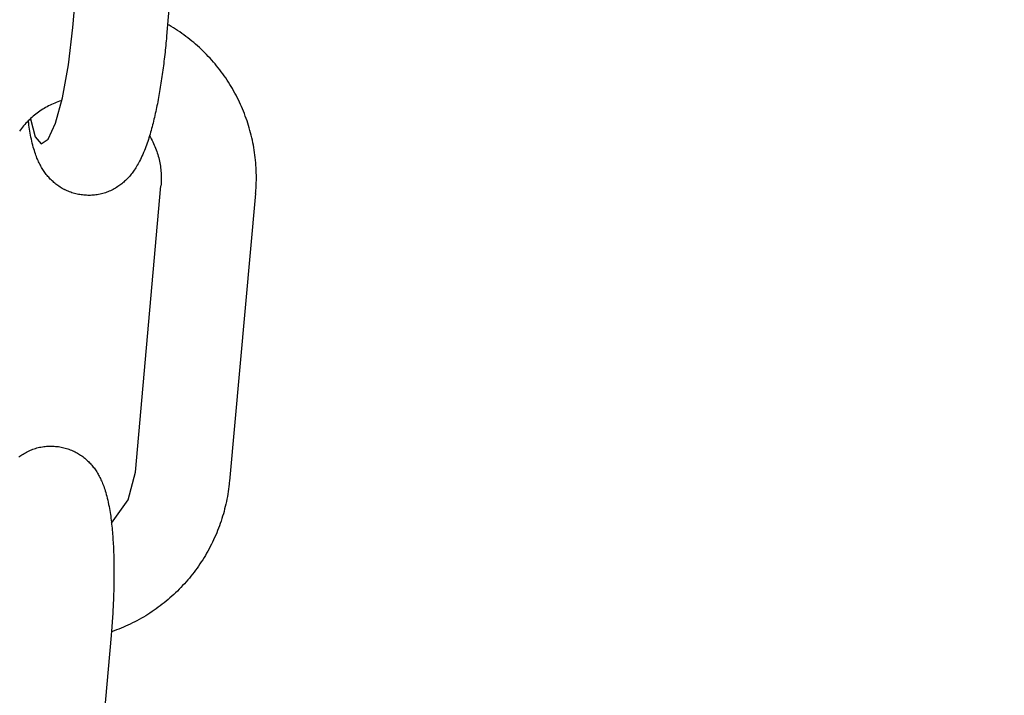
# Model space of a CAD drawing. Extents: x -169 to 7270, y -140 to 2984.
# Tile 325 of 656: x 1604.827 to 1606.047, y 976.25 to 977.087. Entities that reach past the tile are written whole.
import ezdxf

# ---------------------------------------------------------------- set-up
doc = ezdxf.new("R2010")
doc.units = 0
doc.header["$MEASUREMENT"] = 0
doc.header["$PDSIZE"] = 1
doc.layers.get('DEFPOINTS').update_dxf_attribs({"linetype": 'CONTINUOUS'})
doc.layers.add('DIM', color=3, linetype='CONTINUOUS')
doc.layers.add('SPILL-BUCKET', color=1, linetype='CONTINUOUS')
doc.styles.add('SIMPLEX', font='simplex')
doc.dimstyles.new('DIM64', dxfattribs={"dimscale": 64, "dimtxt": 0.09375, "dimasz": 0.09375, "dimexe": 0.0625, "dimexo": 0.0625, "dimgap": 0.046875, "dimtad": 1, "dimdec": 4, "dimzin": 3, "dimdsep": 46, "dimlunit": 4, "dimtxsty": 'SIMPLEX', "dimcen": 0, "dimclrd": 256, "dimclre": 256, "dimclrt": 256, "dimadec": 0, "dimazin": 0, "dimtfac": 1, "dimtdec": 4, "dimtmove": 0, "dimatfit": 3, "dimfxl": 1, "dimfrac": 2, "dimtolj": 1, "dimtzin": 0, "dimarcsym": 0})

# ---------------------------------------------------------------- blocks, each defined once
blk = doc.blocks.new('*D113')
at = {"layer": 'DEFPOINTS', "color": 0, "transparency": 16777216}
for p in [(1368.5472, 978.296), (2031.7725, 978.0147), (1368.5472, 700.5233)]:
    blk.add_point(p, dxfattribs=at)
at = {"layer": 'DIM', "lineweight": -2, "transparency": 16777216}
for p, q in [((1368.5472, 974.296), (1368.5472, 696.5233)), ((2031.7725, 974.0147), (2031.7725, 696.5233)), ((2025.7725, 700.5233), (1374.5472, 700.5233))]:
    blk.add_line(p, q, dxfattribs=at)
at = {"layer": 'DIM', "transparency": 16777216}
for points in [[(1374.5472, 701.5233), (1374.5472, 699.5233), (1368.5472, 700.5233)], [(2025.7725, 701.5233), (2025.7725, 699.5233), (2031.7725, 700.5233)]]:
    blk.add_solid(points, dxfattribs=at)
at = {"layer": 'DIM', "transparency": 16777216, "insert": (1700.1599, 708.0947), "char_height": 6, "attachment_point": 5, "style": 'SIMPLEX'}
blk.add_mtext('\\A1;55\'-3 1/4" (F.V. TANK SLAB)', dxfattribs=at)

msp = doc.modelspace()

# ---------------------------------------------------------------- linework, layer by layer
at = {"layer": 'SPILL-BUCKET', "color": 1, "linetype": 'Continuous'}
for p, q in [((1604.89252, 977.07702), (1604.92382, 977.43447)), ((1605.04029, 977.42617), (1605.00877, 977.06624))]:
    msp.add_line(p, q, dxfattribs=at)
at = {"layer": 'SPILL-BUCKET', "color": 1}
for p, q in [((1605.0119, 977.07989), (1605.01006, 977.08094)), ((1605.01457, 977.07831), (1605.0119, 977.07989)), ((1604.88719, 977.03081), (1604.89252, 977.07702)), ((1605.01722, 977.07669), (1605.01457, 977.07831)), ((1605.01985, 977.07503), (1605.01722, 977.07669)), ((1605.02246, 977.07334), (1605.01985, 977.07503)), ((1605.02504, 977.07161), (1605.02246, 977.07334)), ((1605.02759, 977.06984), (1605.02504, 977.07161)), ((1605.03012, 977.06803), (1605.02759, 977.06984)), ((1605.03263, 977.06619), (1605.03012, 977.06803)), ((1605.0077, 977.05483), (1605.00742, 977.05203)), ((1605.00798, 977.05764), (1605.0077, 977.05483)), ((1605.00824, 977.06045), (1605.00798, 977.05764)), ((1605.00851, 977.06327), (1605.00824, 977.06045)), ((1605.00864, 977.06475), (1605.00851, 977.06327)), ((1605.00877, 977.06624), (1605.00864, 977.06475)), ((1605.03511, 977.0643), (1605.03263, 977.06619)), ((1605.03756, 977.06239), (1605.03511, 977.0643)), ((1605.03998, 977.06044), (1605.03756, 977.06239)), ((1605.04238, 977.05845), (1605.03998, 977.06044)), ((1605.04475, 977.05643), (1605.04238, 977.05845)), ((1605.04708, 977.05437), (1605.04475, 977.05643)), ((1605.00652, 977.04366), (1605.0062, 977.04089)), ((1605.00682, 977.04644), (1605.00652, 977.04366)), ((1605.00712, 977.04923), (1605.00682, 977.04644)), ((1605.00742, 977.05203), (1605.00712, 977.04923)), ((1605.04939, 977.05228), (1605.04708, 977.05437)), ((1605.05167, 977.05016), (1605.04939, 977.05228)), ((1605.05392, 977.04801), (1605.05167, 977.05016)), ((1605.05614, 977.04582), (1605.05392, 977.04801)), ((1605.05833, 977.0436), (1605.05614, 977.04582)), ((1605.06048, 977.04134), (1605.05833, 977.0436)), ((1604.87992, 976.99006), (1604.88719, 977.03081)), ((1605.00521, 977.03262), (1605.00486, 977.02988)), ((1605.00555, 977.03536), (1605.00521, 977.03262)), ((1605.00588, 977.03812), (1605.00555, 977.03536)), ((1605.0062, 977.04089), (1605.00588, 977.03812)), ((1605.06261, 977.03906), (1605.06048, 977.04134)), ((1605.0647, 977.03675), (1605.06261, 977.03906)), ((1605.06676, 977.0344), (1605.0647, 977.03675)), ((1605.06878, 977.03203), (1605.06676, 977.0344)), ((1605.07077, 977.02963), (1605.06878, 977.03203)), ((1605.0034, 977.01904), (1605.00301, 977.01636)), ((1605.00377, 977.02173), (1605.0034, 977.01904)), ((1605.00414, 977.02444), (1605.00377, 977.02173)), ((1605.00451, 977.02715), (1605.00414, 977.02444)), ((1605.00486, 977.02988), (1605.00451, 977.02715)), ((1605.07272, 977.0272), (1605.07077, 977.02963)), ((1605.07465, 977.02474), (1605.07272, 977.0272)), ((1605.07653, 977.02225), (1605.07465, 977.02474)), ((1605.07838, 977.01973), (1605.07653, 977.02225)), ((1605.0802, 977.01719), (1605.07838, 977.01973)), ((1605.00181, 977.00839), (1605.0014, 977.00577)), ((1605.00222, 977.01103), (1605.00181, 977.00839)), ((1605.00262, 977.01369), (1605.00222, 977.01103)), ((1605.00301, 977.01636), (1605.00262, 977.01369)), ((1605.08197, 977.01463), (1605.0802, 977.01719)), ((1605.08372, 977.01204), (1605.08197, 977.01463)), ((1605.08542, 977.00942), (1605.08372, 977.01204)), ((1605.08709, 977.00677), (1605.08542, 977.00942)), ((1605.08871, 977.00411), (1605.08709, 977.00677)), ((1604.99966, 976.99541), (1604.99921, 976.99285)), ((1605.00011, 976.99798), (1604.99966, 976.99541)), ((1605.00054, 977.00055), (1605.00011, 976.99798)), ((1605.00097, 977.00315), (1605.00054, 977.00055)), ((1605.0014, 977.00577), (1605.00097, 977.00315)), ((1605.09031, 977.00142), (1605.08871, 977.00411)), ((1605.09186, 976.99871), (1605.09031, 977.00142)), ((1605.09337, 976.99597), (1605.09186, 976.99871)), ((1605.09484, 976.99322), (1605.09337, 976.99597)), ((1604.86635, 976.98191), (1604.86446, 976.98101)), ((1604.86825, 976.98277), (1604.86635, 976.98191)), ((1604.87017, 976.98359), (1604.86825, 976.98277)), ((1604.87211, 976.98437), (1604.87017, 976.98359)), ((1604.87135, 976.95847), (1604.87992, 976.99006)), ((1604.87406, 976.9851), (1604.87211, 976.98437)), ((1604.87603, 976.9858), (1604.87406, 976.9851)), ((1604.87903, 976.9868), (1604.87603, 976.9858)), ((1604.99732, 976.98281), (1604.99682, 976.98033)), ((1604.9978, 976.98529), (1604.99732, 976.98281)), ((1604.99828, 976.9878), (1604.9978, 976.98529)), ((1604.99875, 976.99032), (1604.99828, 976.9878)), ((1604.99921, 976.99285), (1604.99875, 976.99032)), ((1605.09628, 976.99044), (1605.09484, 976.99322)), ((1605.09767, 976.98764), (1605.09628, 976.99044)), ((1605.09903, 976.98483), (1605.09767, 976.98764)), ((1605.10034, 976.98199), (1605.09903, 976.98483)), ((1605.10162, 976.97914), (1605.10034, 976.98199)), ((1604.84675, 976.96989), (1604.84511, 976.96858)), ((1604.84841, 976.97117), (1604.84675, 976.96989)), ((1604.8501, 976.97241), (1604.84841, 976.97117)), ((1604.85182, 976.97362), (1604.8501, 976.97241)), ((1604.85356, 976.97479), (1604.85182, 976.97362)), ((1604.85532, 976.97592), (1604.85356, 976.97479)), ((1604.85711, 976.97702), (1604.85532, 976.97592)), ((1604.85892, 976.97807), (1604.85711, 976.97702)), ((1604.86074, 976.97909), (1604.85892, 976.97807)), ((1604.86259, 976.98007), (1604.86074, 976.97909)), ((1604.86446, 976.98101), (1604.86259, 976.98007)), ((1604.99477, 976.97061), (1604.99423, 976.96823)), ((1604.9953, 976.97302), (1604.99477, 976.97061)), ((1604.99581, 976.97544), (1604.9953, 976.97302)), ((1604.99632, 976.97788), (1604.99581, 976.97544)), ((1604.99682, 976.98033), (1604.99632, 976.97788)), ((1605.10285, 976.97626), (1605.10162, 976.97914)), ((1605.10404, 976.97337), (1605.10285, 976.97626)), ((1605.10519, 976.97046), (1605.10404, 976.97337)), ((1605.1063, 976.96754), (1605.10519, 976.97046)), ((1604.83443, 976.95848), (1604.83302, 976.95691)), ((1604.83586, 976.96002), (1604.83443, 976.95848)), ((1604.83733, 976.96152), (1604.83586, 976.96002)), ((1604.83883, 976.963), (1604.83733, 976.96152)), ((1604.83763, 976.96106), (1604.83755, 976.96174)), ((1604.83795, 976.95862), (1604.83763, 976.96106)), ((1604.83827, 976.95621), (1604.83795, 976.95862)), ((1604.84035, 976.96445), (1604.83883, 976.963)), ((1604.84002, 976.96405), (1604.84585, 976.94186)), ((1604.84191, 976.96586), (1604.84035, 976.96445)), ((1604.8435, 976.96724), (1604.84191, 976.96586)), ((1604.84511, 976.96858), (1604.8435, 976.96724)), ((1604.86227, 976.93893), (1604.87135, 976.95847)), ((1604.99199, 976.95883), (1604.9914, 976.95651)), ((1604.99257, 976.96115), (1604.99199, 976.95883)), ((1604.99313, 976.96349), (1604.99257, 976.96115)), ((1604.99369, 976.96585), (1604.99313, 976.96349)), ((1604.99423, 976.96823), (1604.99369, 976.96585)), ((1605.10737, 976.9646), (1605.1063, 976.96754)), ((1605.1084, 976.96165), (1605.10737, 976.9646)), ((1605.10938, 976.95868), (1605.1084, 976.96165)), ((1605.11032, 976.9557), (1605.10938, 976.95868)), ((1604.82773, 976.95036), (1604.8265, 976.94865)), ((1604.82901, 976.95204), (1604.82773, 976.95036)), ((1604.83031, 976.95369), (1604.82901, 976.95204)), ((1604.83165, 976.95531), (1604.83031, 976.95369)), ((1604.83302, 976.95691), (1604.83165, 976.95531)), ((1604.83862, 976.95376), (1604.83827, 976.95621)), ((1604.83899, 976.95133), (1604.83862, 976.95376)), ((1604.8394, 976.94885), (1604.83899, 976.95133)), ((1604.83982, 976.9464), (1604.8394, 976.94885)), ((1604.84028, 976.94388), (1604.83982, 976.9464)), ((1604.98827, 976.94512), (1604.98759, 976.94285)), ((1604.98892, 976.94737), (1604.98827, 976.94512)), ((1604.98957, 976.94965), (1604.98892, 976.94737)), ((1604.99019, 976.95191), (1604.98957, 976.94965)), ((1604.9908, 976.95421), (1604.99019, 976.95191)), ((1604.9914, 976.95651), (1604.9908, 976.95421)), ((1605.11122, 976.9527), (1605.11032, 976.9557)), ((1605.11207, 976.94969), (1605.11122, 976.9527)), ((1605.11289, 976.94668), (1605.11207, 976.94969)), ((1605.11365, 976.94364), (1605.11289, 976.94668)), ((1604.84077, 976.94138), (1604.84028, 976.94388)), ((1604.8413, 976.93883), (1604.84077, 976.94138)), ((1604.84186, 976.93631), (1604.8413, 976.93883)), ((1604.84245, 976.93382), (1604.84186, 976.93631)), ((1604.84307, 976.93136), (1604.84245, 976.93382)), ((1604.84585, 976.94186), (1604.8535, 976.93322)), ((1604.8535, 976.93322), (1604.86227, 976.93893)), ((1604.98469, 976.93386), (1604.9839, 976.93162)), ((1604.98546, 976.93613), (1604.98469, 976.93386)), ((1604.98619, 976.93836), (1604.98546, 976.93613)), ((1604.98691, 976.94062), (1604.98619, 976.93836)), ((1604.98759, 976.94285), (1604.98691, 976.94062)), ((1604.98762, 976.94294), (1604.98768, 976.94284)), ((1604.98768, 976.94284), (1604.98874, 976.94102)), ((1604.98874, 976.94102), (1604.98977, 976.93918)), ((1604.98977, 976.93918), (1604.99075, 976.93732)), ((1604.99075, 976.93732), (1604.9917, 976.93544)), ((1604.9917, 976.93544), (1604.99261, 976.93354)), ((1604.99261, 976.93354), (1604.99348, 976.93162)), ((1605.11438, 976.9406), (1605.11365, 976.94364)), ((1605.11506, 976.93755), (1605.11438, 976.9406)), ((1605.1157, 976.93449), (1605.11506, 976.93755)), ((1605.11629, 976.93142), (1605.1157, 976.93449)), ((1604.84368, 976.92907), (1604.84307, 976.93136)), ((1604.84433, 976.92679), (1604.84368, 976.92907)), ((1604.84496, 976.92473), (1604.84433, 976.92679)), ((1604.84562, 976.92267), (1604.84496, 976.92473)), ((1604.84625, 976.9208), (1604.84562, 976.92267)), ((1604.84692, 976.91893), (1604.84625, 976.9208)), ((1604.98037, 976.92242), (1604.97935, 976.92004)), ((1604.98131, 976.92472), (1604.98037, 976.92242)), ((1604.98222, 976.92706), (1604.98131, 976.92472)), ((1604.98307, 976.92932), (1604.98222, 976.92706)), ((1604.9839, 976.93162), (1604.98307, 976.92932)), ((1604.99348, 976.93162), (1604.99431, 976.92969)), ((1604.99431, 976.92969), (1604.9951, 976.92773)), ((1604.9951, 976.92773), (1604.99585, 976.92577)), ((1604.99585, 976.92577), (1604.99656, 976.92378)), ((1604.99656, 976.92378), (1604.99723, 976.92178)), ((1604.99723, 976.92178), (1604.99786, 976.91977)), ((1605.11684, 976.92834), (1605.11629, 976.93142)), ((1605.11735, 976.92526), (1605.11684, 976.92834)), ((1605.11781, 976.92217), (1605.11735, 976.92526)), ((1605.11823, 976.91907), (1605.11781, 976.92217)), ((1604.84756, 976.91723), (1604.84692, 976.91893)), ((1604.84824, 976.91552), (1604.84756, 976.91723)), ((1604.8489, 976.91394), (1604.84824, 976.91552)), ((1604.84959, 976.91235), (1604.8489, 976.91394)), ((1604.85026, 976.91087), (1604.84959, 976.91235)), ((1604.85097, 976.90939), (1604.85026, 976.91087)), ((1604.85168, 976.90798), (1604.85097, 976.90939)), ((1604.9744, 976.9098), (1604.97348, 976.90813)), ((1604.97538, 976.91166), (1604.9744, 976.9098)), ((1604.97633, 976.91353), (1604.97538, 976.91166)), ((1604.97734, 976.9156), (1604.97633, 976.91353)), ((1604.97831, 976.91768), (1604.97734, 976.9156)), ((1604.97935, 976.92004), (1604.97831, 976.91768)), ((1604.99786, 976.91977), (1604.99844, 976.91775)), ((1604.99844, 976.91775), (1604.99899, 976.91571)), ((1604.99899, 976.91571), (1604.99949, 976.91366)), ((1604.99949, 976.91366), (1604.99995, 976.91161)), ((1604.99995, 976.91161), (1605.00037, 976.90954)), ((1605.00037, 976.90954), (1605.00075, 976.90747)), ((1605.11861, 976.91597), (1605.11823, 976.91907)), ((1605.11893, 976.91286), (1605.11861, 976.91597)), ((1605.11922, 976.90974), (1605.11893, 976.91286)), ((1605.11946, 976.90663), (1605.11922, 976.90974)), ((1604.85241, 976.90657), (1604.85168, 976.90798)), ((1604.85315, 976.90522), (1604.85241, 976.90657)), ((1604.85391, 976.90387), (1604.85315, 976.90522)), ((1604.85468, 976.90257), (1604.85391, 976.90387)), ((1604.85549, 976.90128), (1604.85468, 976.90257)), ((1604.8563, 976.90002), (1604.85549, 976.90128)), ((1604.85715, 976.89876), (1604.8563, 976.90002)), ((1604.858, 976.89754), (1604.85715, 976.89876)), ((1604.8589, 976.89633), (1604.858, 976.89754)), ((1604.8598, 976.89514), (1604.8589, 976.89633)), ((1604.96598, 976.89671), (1604.96501, 976.89547)), ((1604.96692, 976.89795), (1604.96598, 976.89671)), ((1604.96787, 976.89927), (1604.96692, 976.89795)), ((1604.96879, 976.90059), (1604.96787, 976.89927)), ((1604.96974, 976.90199), (1604.96879, 976.90059)), ((1604.97065, 976.9034), (1604.96974, 976.90199)), ((1604.9716, 976.90493), (1604.97065, 976.9034)), ((1604.97252, 976.90645), (1604.9716, 976.90493)), ((1604.97348, 976.90813), (1604.97252, 976.90645)), ((1605.00075, 976.90747), (1605.00108, 976.90539)), ((1605.00108, 976.90539), (1605.00137, 976.9033)), ((1605.00137, 976.9033), (1605.00162, 976.90121)), ((1605.00162, 976.90121), (1605.00183, 976.89912)), ((1605.00183, 976.89912), (1605.00199, 976.89702)), ((1605.00199, 976.89702), (1605.00211, 976.89492)), ((1605.11965, 976.90351), (1605.11946, 976.90663)), ((1605.11981, 976.90039), (1605.11965, 976.90351)), ((1605.11991, 976.89727), (1605.11981, 976.90039)), ((1605.11997, 976.89414), (1605.11991, 976.89727)), ((1604.86074, 976.89396), (1604.8598, 976.89514)), ((1604.8617, 976.89281), (1604.86074, 976.89396)), ((1604.8627, 976.89166), (1604.8617, 976.89281)), ((1604.86371, 976.89054), (1604.8627, 976.89166)), ((1604.86476, 976.88943), (1604.86371, 976.89054)), ((1604.86583, 976.88835), (1604.86476, 976.88943)), ((1604.86694, 976.88728), (1604.86583, 976.88835)), ((1604.86807, 976.88624), (1604.86694, 976.88728)), ((1604.86923, 976.88522), (1604.86807, 976.88624)), ((1604.87042, 976.88421), (1604.86923, 976.88522)), ((1604.87164, 976.88324), (1604.87042, 976.88421)), ((1604.9545, 976.88466), (1604.95333, 976.88371)), ((1604.95564, 976.88564), (1604.9545, 976.88466)), ((1604.95676, 976.88664), (1604.95564, 976.88564)), ((1604.95786, 976.88767), (1604.95676, 976.88664)), ((1604.95893, 976.8887), (1604.95786, 976.88767)), ((1604.96, 976.88978), (1604.95893, 976.8887)), ((1604.96103, 976.89086), (1604.96, 976.88978)), ((1604.96205, 976.89198), (1604.96103, 976.89086)), ((1604.96305, 976.89311), (1604.96205, 976.89198)), ((1604.96405, 976.89429), (1604.96305, 976.89311)), ((1604.96501, 976.89547), (1604.96405, 976.89429)), ((1605.00205, 976.88441), (1605.00194, 976.88268)), ((1605.00215, 976.88651), (1605.00205, 976.88441)), ((1605.00211, 976.89492), (1605.00218, 976.89282)), ((1605.0022, 976.88861), (1605.00215, 976.88651)), ((1605.00218, 976.89282), (1605.00222, 976.89071)), ((1605.00222, 976.89071), (1605.0022, 976.88861)), ((1605.11978, 976.88166), (1605.11989, 976.88478)), ((1605.11989, 976.88478), (1605.11996, 976.8879)), ((1605.11996, 976.8879), (1605.11999, 976.89102)), ((1605.11999, 976.89102), (1605.11997, 976.89414)), ((1604.87288, 976.88228), (1604.87164, 976.88324)), ((1604.87416, 976.88136), (1604.87288, 976.88228)), ((1604.87546, 976.88046), (1604.87416, 976.88136)), ((1604.87678, 976.87959), (1604.87546, 976.88046)), ((1604.87814, 976.87874), (1604.87678, 976.87959)), ((1604.87952, 976.87793), (1604.87814, 976.87874)), ((1604.88176, 976.87671), (1604.87952, 976.87793)), ((1604.88232, 976.87642), (1604.88204, 976.87656)), ((1604.88275, 976.87621), (1604.88232, 976.87642)), ((1604.88334, 976.87591), (1604.88275, 976.87621)), ((1604.88393, 976.87562), (1604.88334, 976.87591)), ((1604.88541, 976.87493), (1604.88393, 976.87562)), ((1604.8869, 976.87428), (1604.88541, 976.87493)), ((1604.88841, 976.87367), (1604.8869, 976.87428)), ((1604.88995, 976.87309), (1604.88841, 976.87367)), ((1604.8915, 976.87255), (1604.88995, 976.87309)), ((1604.89307, 976.87205), (1604.8915, 976.87255)), ((1604.89627, 976.87118), (1604.89307, 976.87205)), ((1604.93128, 976.87199), (1604.92963, 976.87151)), ((1604.93292, 976.87252), (1604.93128, 976.87199)), ((1604.93455, 976.87309), (1604.93292, 976.87252)), ((1604.93616, 976.8737), (1604.93455, 976.87309)), ((1604.93775, 976.87435), (1604.93616, 976.8737)), ((1604.93933, 976.87505), (1604.93775, 976.87435)), ((1604.94088, 976.87578), (1604.93933, 976.87505)), ((1604.94241, 976.87656), (1604.94088, 976.87578)), ((1604.94392, 976.87737), (1604.94241, 976.87656)), ((1604.94541, 976.87823), (1604.94392, 976.87737)), ((1604.94686, 976.87911), (1604.94541, 976.87823)), ((1604.9483, 976.88004), (1604.94686, 976.87911)), ((1604.94969, 976.88099), (1604.9483, 976.88004)), ((1604.95093, 976.88187), (1604.94969, 976.88099)), ((1604.95214, 976.88278), (1604.95093, 976.88187)), ((1604.95333, 976.88371), (1604.95214, 976.88278)), ((1604.97047, 976.52656), (1605.0018, 976.88095)), ((1605.00194, 976.88268), (1605.0018, 976.88095)), ((1605.1191, 976.87162), (1605.11926, 976.87352)), ((1605.11926, 976.87352), (1605.11941, 976.87542)), ((1605.11941, 976.87542), (1605.11961, 976.87854)), ((1605.11961, 976.87854), (1605.11978, 976.88166)), ((1604.89789, 976.8708), (1604.89627, 976.87118)), ((1604.89952, 976.87046), (1604.89789, 976.8708)), ((1604.90117, 976.87017), (1604.89952, 976.87046)), ((1604.90282, 976.86992), (1604.90117, 976.87017)), ((1604.90449, 976.86971), (1604.90282, 976.86992)), ((1604.90617, 976.86955), (1604.90449, 976.86971)), ((1604.90642, 976.86954), (1604.90617, 976.86955)), ((1604.90667, 976.86953), (1604.90642, 976.86954)), ((1604.90814, 976.8694), (1604.90667, 976.86951)), ((1604.90958, 976.86932), (1604.90814, 976.86942)), ((1604.91102, 976.86926), (1604.90958, 976.86932)), ((1604.91271, 976.86923), (1604.91102, 976.86926)), ((1604.91441, 976.86925), (1604.91271, 976.86923)), ((1604.91611, 976.86932), (1604.91441, 976.86925)), ((1604.91781, 976.86943), (1604.91611, 976.86932)), ((1604.91952, 976.86959), (1604.91781, 976.86943)), ((1604.92122, 976.86979), (1604.91952, 976.86959)), ((1604.92291, 976.87004), (1604.92122, 976.86979)), ((1604.9246, 976.87034), (1604.92291, 976.87004)), ((1604.92629, 976.87069), (1604.9246, 976.87034)), ((1604.92796, 976.87108), (1604.92629, 976.87069)), ((1604.92963, 976.87151), (1604.92796, 976.87108)), ((1605.1191, 976.87162), (1605.08668, 976.51534)), ((1604.84161, 976.5542), (1604.84323, 976.55481)), ((1604.84323, 976.55481), (1604.84485, 976.55538)), ((1604.84485, 976.55538), (1604.8465, 976.55591)), ((1604.8465, 976.55591), (1604.84815, 976.55639)), ((1604.84815, 976.55639), (1604.84982, 976.55682)), ((1604.84982, 976.55682), (1604.85149, 976.55721)), ((1604.85149, 976.55721), (1604.85318, 976.55756)), ((1604.85318, 976.55756), (1604.85486, 976.55785)), ((1604.85486, 976.55785), (1604.85656, 976.5581)), ((1604.85656, 976.5581), (1604.85826, 976.55831)), ((1604.85826, 976.55831), (1604.85996, 976.55847)), ((1604.85996, 976.55847), (1604.86166, 976.55858)), ((1604.86166, 976.55858), (1604.86337, 976.55865)), ((1604.86337, 976.55865), (1604.86506, 976.55867)), ((1604.86506, 976.55867), (1604.86676, 976.55864)), ((1604.86676, 976.55864), (1604.8682, 976.55858)), ((1604.8682, 976.55858), (1604.86963, 976.55848)), ((1604.86964, 976.55849), (1604.87111, 976.55838)), ((1604.87111, 976.55837), (1604.87136, 976.55836)), ((1604.87136, 976.55836), (1604.87161, 976.55834)), ((1604.87161, 976.55834), (1604.87328, 976.55819)), ((1604.87328, 976.55819), (1604.87495, 976.55798)), ((1604.87495, 976.55798), (1604.87661, 976.55772)), ((1604.87661, 976.55772), (1604.87826, 976.55743)), ((1604.87826, 976.55743), (1604.87989, 976.5571)), ((1604.87989, 976.5571), (1604.88151, 976.55672)), ((1604.88151, 976.55672), (1604.88311, 976.5563)), ((1604.88311, 976.5563), (1604.8847, 976.55584)), ((1604.8847, 976.55584), (1604.88627, 976.55535)), ((1604.88627, 976.55535), (1604.88783, 976.55481)), ((1604.88783, 976.55481), (1604.88936, 976.55423)), ((1604.82564, 976.54512), (1604.82684, 976.54603)), ((1604.82684, 976.54603), (1604.82808, 976.54691)), ((1604.82808, 976.54691), (1604.82948, 976.54786)), ((1604.82948, 976.54786), (1604.83092, 976.54878)), ((1604.83092, 976.54878), (1604.83237, 976.54967)), ((1604.83237, 976.54967), (1604.83386, 976.55052)), ((1604.83386, 976.55052), (1604.83536, 976.55134)), ((1604.83536, 976.55134), (1604.8369, 976.55211)), ((1604.8369, 976.55211), (1604.83845, 976.55285)), ((1604.83845, 976.55285), (1604.84002, 976.55355)), ((1604.84002, 976.55355), (1604.84161, 976.5542)), ((1604.88936, 976.55423), (1604.89088, 976.55362)), ((1604.89088, 976.55362), (1604.8933, 976.55254)), ((1604.8933, 976.55254), (1604.89384, 976.55228)), ((1604.89384, 976.55228), (1604.89444, 976.55199)), ((1604.89444, 976.55199), (1604.89503, 976.55169)), ((1604.89503, 976.55169), (1604.89546, 976.55148)), ((1604.89546, 976.55148), (1604.89687, 976.55074)), ((1604.89687, 976.55074), (1604.89826, 976.54996)), ((1604.89826, 976.54996), (1604.89964, 976.54916)), ((1604.89964, 976.54916), (1604.90099, 976.54831)), ((1604.90099, 976.54831), (1604.90232, 976.54744)), ((1604.90232, 976.54744), (1604.90362, 976.54654)), ((1604.90362, 976.54654), (1604.9049, 976.54561)), ((1604.9049, 976.54561), (1604.90614, 976.54466)), ((1604.90614, 976.54466), (1604.90736, 976.54368)), ((1604.90736, 976.54368), (1604.90855, 976.54268)), ((1604.90855, 976.54268), (1604.90971, 976.54166)), ((1604.90971, 976.54166), (1604.91084, 976.54062)), ((1604.91084, 976.54062), (1604.91194, 976.53955)), ((1604.91194, 976.53955), (1604.91302, 976.53846)), ((1604.91302, 976.53846), (1604.91406, 976.53736)), ((1604.91406, 976.53736), (1604.91508, 976.53624)), ((1604.91508, 976.53624), (1604.91607, 976.53509)), ((1604.91607, 976.53509), (1604.91703, 976.53394)), ((1604.91703, 976.53394), (1604.91797, 976.53276)), ((1604.91797, 976.53276), (1604.91888, 976.53157)), ((1604.91888, 976.53157), (1604.91977, 976.53036)), ((1604.91977, 976.53036), (1604.92063, 976.52914)), ((1604.92063, 976.52914), (1604.92148, 976.52788)), ((1604.92148, 976.52788), (1604.92229, 976.52662)), ((1604.92229, 976.52662), (1604.92309, 976.52532)), ((1604.92309, 976.52532), (1604.92386, 976.52403)), ((1604.92386, 976.52403), (1604.92463, 976.52268)), ((1604.92463, 976.52268), (1604.92536, 976.52133)), ((1604.92536, 976.52133), (1604.9261, 976.51992)), ((1604.9261, 976.51992), (1604.9268, 976.51851)), ((1604.9268, 976.51851), (1604.92751, 976.51703)), ((1604.96112, 976.49232), (1604.97047, 976.52656)), ((1604.92751, 976.51703), (1604.92819, 976.51554)), ((1604.92819, 976.51554), (1604.92888, 976.51396)), ((1604.92888, 976.51396), (1604.92954, 976.51238)), ((1604.92954, 976.51238), (1604.93021, 976.51067)), ((1604.93021, 976.51067), (1604.93086, 976.50897)), ((1604.93086, 976.50897), (1604.93152, 976.5071)), ((1604.93152, 976.5071), (1604.93216, 976.50523)), ((1605.08594, 976.50844), (1605.08554, 976.50535)), ((1605.08631, 976.51154), (1605.08594, 976.50844)), ((1605.0865, 976.51344), (1605.08631, 976.51154)), ((1605.08668, 976.51534), (1605.0865, 976.51344)), ((1604.93216, 976.50523), (1604.93282, 976.50317)), ((1604.93282, 976.50317), (1604.93344, 976.50111)), ((1604.93344, 976.50111), (1604.93409, 976.49883)), ((1604.93409, 976.49883), (1604.93471, 976.49653)), ((1604.93471, 976.49653), (1604.93533, 976.49407)), ((1604.93533, 976.49407), (1604.93592, 976.49159)), ((1605.08406, 976.4961), (1605.08348, 976.49303)), ((1605.0846, 976.49917), (1605.08406, 976.4961)), ((1605.08509, 976.50226), (1605.0846, 976.49917)), ((1605.08554, 976.50535), (1605.08509, 976.50226)), ((1604.93592, 976.49159), (1604.93648, 976.48907)), ((1604.93648, 976.48907), (1604.93701, 976.48651)), ((1604.93701, 976.48651), (1604.9375, 976.48402)), ((1604.9375, 976.48402), (1604.93796, 976.4815)), ((1604.93796, 976.4815), (1604.93838, 976.47905)), ((1604.94057, 976.46339), (1604.96112, 976.49232)), ((1605.08148, 976.48387), (1605.08072, 976.48084)), ((1605.08219, 976.48691), (1605.08148, 976.48387)), ((1605.08286, 976.48997), (1605.08219, 976.48691)), ((1605.08348, 976.49303), (1605.08286, 976.48997)), ((1604.93838, 976.47905), (1604.93878, 976.47656)), ((1604.93878, 976.47656), (1604.93915, 976.47414)), ((1604.93915, 976.47414), (1604.93951, 976.47169)), ((1604.93951, 976.47169), (1604.93983, 976.46928)), ((1604.93983, 976.46928), (1604.94014, 976.46684)), ((1605.0782, 976.47181), (1605.07727, 976.46883)), ((1605.07908, 976.47481), (1605.0782, 976.47181)), ((1605.07993, 976.47782), (1605.07908, 976.47481)), ((1605.08072, 976.48084), (1605.07993, 976.47782)), ((1604.94014, 976.46684), (1604.94043, 976.46443)), ((1604.94043, 976.46443), (1604.94071, 976.462)), ((1604.94071, 976.462), (1604.94096, 976.45958)), ((1604.94096, 976.45958), (1604.94121, 976.45713)), ((1604.94121, 976.45713), (1604.94143, 976.4547)), ((1605.07314, 976.45703), (1605.072, 976.45411)), ((1605.07423, 976.45995), (1605.07314, 976.45703)), ((1605.07529, 976.4629), (1605.07423, 976.45995)), ((1605.0763, 976.46585), (1605.07529, 976.4629)), ((1605.07727, 976.46883), (1605.0763, 976.46585)), ((1604.94143, 976.4547), (1604.94165, 976.45224)), ((1604.94165, 976.45224), (1604.94185, 976.44979)), ((1604.94185, 976.44979), (1604.94204, 976.44731)), ((1604.94204, 976.44731), (1604.94222, 976.44483)), ((1604.94222, 976.44483), (1604.94238, 976.44233)), ((1605.06833, 976.44548), (1605.06703, 976.44264)), ((1605.0696, 976.44834), (1605.06833, 976.44548)), ((1605.07082, 976.45122), (1605.0696, 976.44834)), ((1605.072, 976.45411), (1605.07082, 976.45122)), ((1604.94238, 976.44233), (1604.94254, 976.43983)), ((1604.94254, 976.43983), (1604.94268, 976.4373)), ((1604.94268, 976.4373), (1604.94281, 976.43478)), ((1604.94281, 976.43478), (1604.94293, 976.43223)), ((1605.06288, 976.43422), (1605.06142, 976.43146)), ((1605.0643, 976.43701), (1605.06288, 976.43422)), ((1605.06569, 976.43981), (1605.0643, 976.43701)), ((1605.06703, 976.44264), (1605.06569, 976.43981)), ((1604.94293, 976.43223), (1604.94304, 976.42967)), ((1604.94304, 976.42967), (1604.94313, 976.42709)), ((1604.94313, 976.42709), (1604.94322, 976.42451)), ((1604.94322, 976.42451), (1604.9433, 976.42191)), ((1604.9433, 976.42191), (1604.94337, 976.4193)), ((1605.05517, 976.42063), (1605.05352, 976.41797)), ((1605.05679, 976.4233), (1605.05517, 976.42063)), ((1605.05837, 976.426), (1605.05679, 976.4233)), ((1605.05991, 976.42872), (1605.05837, 976.426)), ((1605.06142, 976.43146), (1605.05991, 976.42872)), ((1604.94337, 976.4193), (1604.94343, 976.41667)), ((1604.94343, 976.41667), (1604.94347, 976.41403)), ((1604.94347, 976.41403), (1604.94351, 976.41138)), ((1604.94351, 976.41138), (1604.94354, 976.40872)), ((1604.94354, 976.40872), (1604.94356, 976.40604)), ((1605.04832, 976.41016), (1605.04652, 976.40761)), ((1605.05009, 976.41274), (1605.04832, 976.41016)), ((1605.05182, 976.41534), (1605.05009, 976.41274)), ((1605.05352, 976.41797), (1605.05182, 976.41534)), ((1604.94355, 976.39794), (1604.94353, 976.39522)), ((1604.94356, 976.40065), (1604.94355, 976.39794)), ((1604.94356, 976.40604), (1604.94356, 976.40335)), ((1604.94356, 976.40335), (1604.94356, 976.40065)), ((1605.03894, 976.39767), (1605.03696, 976.39525)), ((1605.04089, 976.40011), (1605.03894, 976.39767)), ((1605.0428, 976.40259), (1605.04089, 976.40011)), ((1605.04468, 976.40509), (1605.0428, 976.40259)), ((1605.04652, 976.40761), (1605.04468, 976.40509)), ((1604.94336, 976.38424), (1604.9433, 976.38147)), ((1604.94342, 976.387), (1604.94336, 976.38424)), ((1604.94347, 976.38975), (1604.94342, 976.387)), ((1604.9435, 976.39249), (1604.94347, 976.38975)), ((1604.94353, 976.39522), (1604.9435, 976.39249)), ((1605.02869, 976.38588), (1605.02655, 976.38362)), ((1605.03081, 976.38818), (1605.02869, 976.38588)), ((1605.03289, 976.39051), (1605.03081, 976.38818)), ((1605.03494, 976.39286), (1605.03289, 976.39051)), ((1605.03696, 976.39525), (1605.03494, 976.39286)), ((1604.94304, 976.37312), (1604.94294, 976.37033)), ((1604.94313, 976.37591), (1604.94304, 976.37312)), ((1604.94322, 976.3787), (1604.94313, 976.37591)), ((1604.9433, 976.38147), (1604.94322, 976.3787)), ((1605.01533, 976.37276), (1605.013, 976.37069)), ((1605.01764, 976.37486), (1605.01533, 976.37276)), ((1605.01991, 976.377), (1605.01764, 976.37486)), ((1605.02215, 976.37917), (1605.01991, 976.377)), ((1605.02437, 976.38138), (1605.02215, 976.37917)), ((1605.02655, 976.38362), (1605.02437, 976.38138)), ((1604.94258, 976.3619), (1604.94244, 976.35908)), ((1604.94271, 976.36471), (1604.94258, 976.3619)), ((1604.94283, 976.36752), (1604.94271, 976.36471)), ((1604.94294, 976.37033), (1604.94283, 976.36752)), ((1605.00091, 976.36084), (1604.99841, 976.35898)), ((1605.00338, 976.36274), (1605.00091, 976.36084)), ((1605.00583, 976.36467), (1605.00338, 976.36274)), ((1605.00825, 976.36664), (1605.00583, 976.36467)), ((1605.01064, 976.36865), (1605.00825, 976.36664)), ((1605.013, 976.37069), (1605.01064, 976.36865)), ((1604.9418, 976.34778), (1604.94162, 976.34495)), ((1604.94198, 976.35061), (1604.9418, 976.34778)), ((1604.94214, 976.35344), (1604.94198, 976.35061)), ((1604.9423, 976.35626), (1604.94214, 976.35344)), ((1604.94244, 976.35908), (1604.9423, 976.35626)), ((1604.98288, 976.34858), (1604.9802, 976.34698)), ((1604.98552, 976.35022), (1604.98288, 976.34858)), ((1604.98815, 976.3519), (1604.98552, 976.35022)), ((1604.99075, 976.35361), (1604.98815, 976.3519)), ((1604.99333, 976.35536), (1604.99075, 976.35361)), ((1604.99588, 976.35715), (1604.99333, 976.35536)), ((1604.99841, 976.35898), (1604.99588, 976.35715)), ((1604.94103, 976.33645), (1604.94081, 976.33362)), ((1604.94124, 976.33928), (1604.94103, 976.33645)), ((1604.94143, 976.34211), (1604.94124, 976.33928)), ((1604.94162, 976.34495), (1604.94143, 976.34211)), ((1604.95808, 976.33561), (1604.95523, 976.33437)), ((1604.96091, 976.33689), (1604.95808, 976.33561)), ((1604.96373, 976.33821), (1604.96091, 976.33689)), ((1604.96653, 976.33957), (1604.96373, 976.33821)), ((1604.9693, 976.34097), (1604.96653, 976.33957)), ((1604.97206, 976.34241), (1604.9693, 976.34097)), ((1604.9748, 976.3439), (1604.97206, 976.34241)), ((1604.97751, 976.34542), (1604.9748, 976.3439)), ((1604.9802, 976.34698), (1604.97751, 976.34542)), ((1604.94002, 976.32399), (1604.9085, 975.96406)), ((1604.94019, 976.32597), (1604.94002, 976.32399)), ((1604.94036, 976.32796), (1604.94019, 976.32597)), ((1604.94059, 976.33079), (1604.94036, 976.32796)), ((1604.94366, 976.32984), (1604.94043, 976.3287)), ((1604.94081, 976.33362), (1604.94059, 976.33079)), ((1604.94658, 976.33091), (1604.94366, 976.32984)), ((1604.94948, 976.33202), (1604.94658, 976.33091)), ((1604.95236, 976.33317), (1604.94948, 976.33202)), ((1604.95523, 976.33437), (1604.95236, 976.33317))]:
    msp.add_line(p, q, dxfattribs=at)

# ---------------------------------------------------------------- dimensions: what is measured, and where the dimension line sits
at = {"layer": 'DIM'}
dim = msp.add_linear_dim(base=(1368.54722, 700.52328), p1=(2031.77254, 978.01471), p2=(1368.54722, 978.29596), angle=180, text='<> (F.V. TANK SLAB)', dimstyle='DIM64', dxfattribs=at)
dim.commit()
dim.dimension.update_dxf_attribs({"geometry": '*D113', "text_midpoint": (1700.15988, 708.09471)})

doc.saveas('drawing.dxf')
